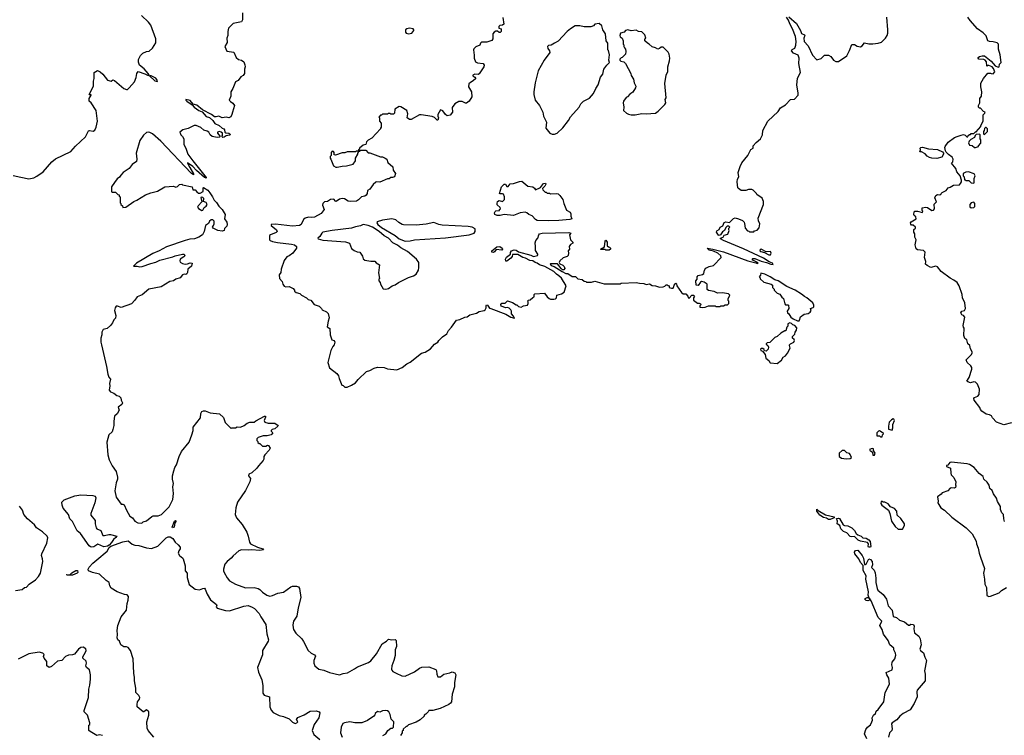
# Model space of a CAD drawing. Extents: x 2087054 to 2277909, y 548907 to 753496.
# Tile 376 of 444: x 2241645 to 2253369, y 622346 to 630865. Entities that reach past the tile are written whole.
import ezdxf

# ---------------------------------------------------------------- set-up
doc = ezdxf.new("R2010")
doc.units = 0

msp = doc.modelspace()

# ---------------------------------------------------------------- linework, layer by layer
at = {"layer": '0CON20XD'}
for points in [[(2241569, 629009), (2241659, 628991), (2241755, 628969), (2241815, 628983), (2241848, 629002), (2241926, 629054), (2242029, 629171), (2242072, 629208), (2242255, 629294), (2242311, 629359), (2242429, 629471), (2242465, 629542), (2242475, 629547), (2242521, 629539), (2242541, 629549), (2242556, 629584), (2242571, 629655), (2242554, 629785), (2242497, 629875), (2242472, 629895), (2242473, 629925), (2242496, 629965), (2242495, 629970), (2242475, 629970), (2242472, 629975), (2242522, 630075), (2242522, 630135), (2242532, 630165), (2242530, 630235), (2242571, 630259), (2242603, 630243), (2242636, 630216), (2242690, 630145), (2242735, 630132), (2242755, 630148), (2242775, 630140), (2242885, 630047), (2242915, 630034), (2242927, 630035), (2242948, 630052), (2243014, 630125), (2243032, 630175), (2243039, 630225), (2243055, 630249), (2243135, 630222), (2243175, 630200), (2243187, 630203), (2243175, 630226), (2243128, 630278), (2243073, 630325), (2243058, 630358), (2243058, 630392), (2243085, 630440), (2243110, 630465), (2243155, 630488), (2243185, 630492), (2243226, 630524), (2243265, 630590), (2243267, 630635), (2243205, 630800), (2243178, 630835), (2243094, 630914)], [(2244300, 630945), (2244298, 630862), (2244285, 630838), (2244185, 630820), (2244133, 630765), (2244123, 630725), (2244123, 630675), (2244111, 630645), (2244114, 630595), (2244087, 630545), (2244111, 630491), (2244195, 630477), (2244223, 630415), (2244252, 630392), (2244285, 630383), (2244312, 630365), (2244326, 630326), (2244329, 630305), (2244320, 630275), (2244323, 630225), (2244305, 630200), (2244277, 630183), (2244245, 630142), (2244214, 630126), (2244184, 630045), (2244160, 630005), (2244161, 629955), (2244138, 629908), (2244155, 629890), (2244183, 629873), (2244202, 629845), (2244177, 629765), (2244173, 629735), (2244161, 629709), (2244135, 629698), (2244105, 629704), (2244055, 629696), (2244015, 629715), (2243985, 629708), (2243965, 629710), (2243928, 629738), (2243822, 629792), (2243755, 629846), (2243711, 629861), (2243675, 629903), (2243624, 629915), (2243624, 629905), (2243634, 629895), (2243700, 629850), (2243722, 629825), (2243778, 629785), (2243817, 629767), (2243864, 629714), (2243905, 629699), (2243946, 629666), (2243969, 629629), (2244022, 629605), (2244055, 629574), (2244076, 629565), (2244084, 629555), (2244088, 629525), (2244098, 629518), (2244135, 629515), (2244147, 629505), (2244150, 629495), (2244145, 629489), (2244105, 629483), (2244080, 629465), (2244065, 629463), (2244050, 629475), (2244058, 629485), (2244058, 629515), (2244046, 629526), (2244025, 629533), (2244002, 629525), (2244002, 629515), (2244032, 629475), (2244025, 629468), (2243996, 629464), (2243935, 629476), (2243914, 629494), (2243897, 629525), (2243878, 629538), (2243839, 629549), (2243803, 629583), (2243745, 629606), (2243724, 629606), (2243652, 629568), (2243588, 629552), (2243552, 629525), (2243562, 629495), (2243582, 629475), (2243598, 629445), (2243598, 629378), (2243622, 629335), (2243648, 629265), (2243705, 629184), (2243866, 628985), (2243865, 628980), (2243845, 628987), (2243751, 629071), (2243706, 629116), (2243645, 629160), (2243642, 629155), (2243669, 629105), (2243715, 629030), (2243715, 629020), (2243685, 629037), (2243325, 629420), (2243225, 629506), (2243195, 629522), (2243174, 629526), (2243155, 629520), (2243118, 629492), (2243076, 629425), (2243030, 629275), (2243039, 629205), (2243034, 629176), (2242985, 629143), (2242948, 629092), (2242878, 629045), (2242848, 629015), (2242835, 628990), (2242805, 628970), (2242772, 628925), (2242738, 628875), (2242740, 628815), (2242745, 628810), (2242785, 628810), (2242812, 628782), (2242828, 628778), (2242830, 628765), (2242840, 628755), (2242840, 628685), (2242850, 628675), (2242850, 628665), (2242868, 628648), (2242875, 628630), (2242907, 628633), (2243005, 628702), (2243040, 628715), (2243145, 628778), (2243205, 628802), (2243285, 628822), (2243374, 628876), (2243475, 628882), (2243505, 628873), (2243525, 628880), (2243548, 628902), (2243575, 628908), (2243585, 628900), (2243697, 628877), (2243705, 628840), (2243735, 628840), (2243754, 628814), (2243775, 628800), (2243795, 628800), (2243829, 628821), (2243830, 628865), (2243835, 628868), (2243885, 628834), (2243909, 628805), (2243942, 628755), (2243960, 628715), (2243989, 628689), (2244015, 628644), (2244055, 628607), (2244090, 628545), (2244084, 628494), (2244110, 628455), (2244117, 628425), (2244110, 628405), (2244082, 628378), (2244080, 628355), (2244055, 628348), (2244005, 628354), (2243948, 628385), (2243942, 628395), (2243954, 628416), (2243961, 628435), (2243961, 628465), (2243945, 628482), (2243925, 628482), (2243904, 628466), (2243893, 628437), (2243858, 628415), (2243842, 628345), (2243822, 628305), (2243778, 628275), (2243727, 628257), (2243669, 628251), (2243615, 628236), (2243395, 628161), (2243305, 628113), (2243229, 628081), (2243036, 627965), (2243002, 627932), (2243045, 627932), (2243074, 627924), (2243105, 627926), (2243205, 627964), (2243265, 627978), (2243315, 628001), (2243468, 628042), (2243495, 628054)], [(2247399, 630889), (2247408, 630812), (2247392, 630798), (2247363, 630797), (2247350, 630785), (2247352, 630762), (2247380, 630755), (2247380, 630725), (2247367, 630713), (2247355, 630712), (2247335, 630730), (2247315, 630730), (2247294, 630716), (2247278, 630695), (2247278, 630635), (2247265, 630618), (2247207, 630597), (2247144, 630596), (2247133, 630587), (2247125, 630562), (2247075, 630542), (2247052, 630518), (2247047, 630505), (2247056, 630444), (2247057, 630405), (2247072, 630362), (2247095, 630350), (2247165, 630342), (2247176, 630325), (2247171, 630305), (2247115, 630221), (2247105, 630214), (2247065, 630218), (2247040, 630205), (2247042, 630195), (2247065, 630182), (2247078, 630165), (2247045, 630136), (2247012, 630118), (2246995, 630100), (2246990, 630065), (2247026, 630006), (2247028, 629945), (2246996, 629894), (2246967, 629873), (2246955, 629872), (2246915, 629890), (2246875, 629890), (2246827, 629863), (2246795, 629820), (2246799, 629765), (2246770, 629730), (2246735, 629720), (2246715, 629737), (2246685, 629778), (2246655, 629790), (2246623, 629737), (2246622, 629715), (2246630, 629695), (2246625, 629670), (2246615, 629670), (2246585, 629700), (2246555, 629712), (2246425, 629732), (2246405, 629732), (2246305, 629678), (2246285, 629677), (2246258, 629695), (2246268, 629745), (2246253, 629783), (2246185, 629827), (2246165, 629832), (2246112, 629798), (2246107, 629753), (2246095, 629742), (2246065, 629740), (2246055, 629748), (2246035, 629748), (2246025, 629740), (2245965, 629740), (2245955, 629730), (2245942, 629728), (2245920, 629705), (2245930, 629695), (2245930, 629655), (2245950, 629635), (2245950, 629585), (2245940, 629575), (2245940, 629565), (2245840, 629455), (2245795, 629430), (2245775, 629410), (2245765, 629380), (2245735, 629370), (2245690, 629335), (2245690, 629325), (2245680, 629315), (2245680, 629300), (2245655, 629300), (2245645, 629290), (2245545, 629290), (2245515, 629280), (2245485, 629280), (2245405, 629252), (2245390, 629255), (2245390, 629285), (2245380, 629295), (2245365, 629298), (2245353, 629285), (2245352, 629248), (2245342, 629235), (2245340, 629215), (2245350, 629205), (2245382, 629125), (2245411, 629111), (2245425, 629108), (2245485, 629122), (2245536, 629124), (2245614, 629146), (2245642, 629185), (2245643, 629217), (2245670, 629265), (2245672, 629278), (2245680, 629285), (2245680, 629300), (2245695, 629300), (2245705, 629310), (2245765, 629310), (2245795, 629280), (2245815, 629280), (2245943, 629233), (2245965, 629232), (2245997, 629217), (2246016, 629206), (2246030, 629165), (2246090, 629115), (2246092, 629075), (2246120, 629035), (2246108, 628995), (2246085, 628986), (2246064, 628986), (2246045, 628972), (2246025, 628972), (2245935, 628930), (2245895, 628934), (2245885, 628929), (2245855, 628904), (2245815, 628848), (2245785, 628830), (2245783, 628795), (2245772, 628775), (2245756, 628764), (2245715, 628758), (2245679, 628721), (2245655, 628704), (2245585, 628700), (2245555, 628706), (2245512, 628732), (2245483, 628737), (2245453, 628727), (2245415, 628700), (2245404, 628704), (2245385, 628728), (2245345, 628726), (2245309, 628701), (2245275, 628695), (2245254, 628676), (2245249, 628655), (2245271, 628605), (2245235, 628556), (2245155, 628514), (2245125, 628510), (2245085, 628516), (2245045, 628504), (2245024, 628485), (2244998, 628425), (2244975, 628414), (2244895, 628408), (2244691, 628429), (2244640, 628425), (2244639, 628415), (2244701, 628365), (2244710, 628345), (2244698, 628332), (2244631, 628305), (2244620, 628295), (2244619, 628245), (2244627, 628235), (2244654, 628224), (2244715, 628213), (2244882, 628192), (2244919, 628185), (2244940, 628165), (2244941, 628145), (2244898, 628085), (2244855, 628053), (2244825, 628042), (2244793, 627997), (2244758, 627895), (2244754, 627856), (2244734, 627826), (2244737, 627785), (2244770, 627750), (2244779, 627715), (2244795, 627694), (2244815, 627686), (2244855, 627688), (2244902, 627665), (2244917, 627647), (2244918, 627635), (2244936, 627616), (2244980, 627605), (2245000, 627585), (2245060, 627555), (2245080, 627535), (2245110, 627525), (2245150, 627475), (2245210, 627455), (2245240, 627425), (2245245, 627410), (2245298, 627388), (2245317, 627367), (2245330, 627315), (2245317, 627275), (2245308, 627208), (2245337, 627187), (2245342, 627112), (2245363, 627055), (2245390, 627045), (2245397, 627025), (2245390, 626995), (2245374, 626976), (2245350, 626925), (2245313, 626785), (2245335, 626722), (2245423, 626653), (2245442, 626625), (2245448, 626595), (2245480, 626515), (2245495, 626510), (2245515, 626490), (2245545, 626492)], [(2245545, 626492), (2245597, 626513), (2245645, 626542), (2245675, 626582), (2245774, 626676), (2245815, 626688), (2245865, 626718), (2245905, 626727), (2245983, 626723), (2246025, 626708), (2246135, 626698), (2246200, 626725), (2246255, 626768), (2246295, 626788), (2246430, 626895), (2246472, 626908), (2246535, 626948), (2246585, 627003), (2246622, 627025), (2246634, 627046), (2246680, 627090), (2246732, 627125), (2246749, 627165), (2246786, 627204), (2246845, 627287), (2246885, 627297), (2246945, 627323), (2246975, 627327), (2247005, 627350), (2247085, 627372), (2247115, 627392), (2247177, 627403), (2247188, 627412), (2247200, 627435), (2247198, 627462), (2247205, 627470), (2247217, 627465), (2247240, 627430), (2247255, 627426), (2247435, 627358), (2247495, 627323), (2247535, 627312), (2247526, 627336), (2247502, 627365), (2247502, 627395), (2247495, 627412), (2247475, 627432), (2247455, 627438), (2247435, 627433), (2247378, 627455), (2247374, 627476), (2247385, 627490), (2247425, 627490), (2247455, 627520), (2247515, 627498), (2247555, 627470), (2247565, 627470), (2247585, 627450), (2247616, 627444), (2247645, 627460), (2247690, 627465), (2247700, 627485), (2247700, 627505), (2247690, 627515), (2247702, 627528), (2247725, 627530), (2247755, 627558), (2247765, 627560), (2247770, 627565), (2247770, 627595), (2247778, 627602), (2247895, 627610), (2247924, 627564), (2247950, 627545), (2247965, 627538), (2248005, 627538), (2248025, 627540), (2248038, 627552), (2248040, 627585), (2248095, 627602), (2248128, 627622), (2248153, 627695), (2248096, 627786), (2248066, 627816), (2248035, 627835), (2248005, 627866), (2247897, 627927), (2247835, 627948), (2247806, 627966), (2247784, 627974), (2247755, 627996), (2247720, 628000), (2247666, 628026), (2247635, 628033), (2247575, 628070), (2247512, 628068), (2247508, 628045), (2247492, 628025), (2247445, 627992), (2247435, 627990), (2247430, 628015), (2247441, 628039), (2247490, 628075), (2247490, 628095), (2247500, 628115), (2247533, 628127), (2247555, 628122), (2247585, 628100), (2247731, 628061), (2247765, 628047), (2247811, 628059), (2247816, 628064), (2247814, 628075), (2247786, 628116), (2247788, 628165), (2247782, 628208), (2247790, 628235), (2247814, 628266), (2247826, 628305), (2247836, 628315), (2247865, 628324), (2248185, 628331), (2248208, 628325), (2248193, 628305), (2248202, 628245), (2248230, 628215), (2248230, 628205), (2248205, 628188), (2248188, 628165), (2248190, 628135), (2248177, 628113), (2248181, 628085), (2248175, 628056), (2248165, 628044), (2248139, 628039), (2248115, 628032), (2248078, 627995), (2248070, 627975), (2248077, 627957), (2248111, 627941), (2248130, 627925), (2248136, 627904), (2248125, 627887), (2248109, 627889), (2248092, 627902), (2248047, 627957), (2247965, 627960), (2247960, 627955), (2247975, 627940), (2248008, 627928), (2248105, 627868), (2248150, 627845), (2248172, 627842), (2248225, 627808), (2248265, 627806), (2248290, 627780), (2248342, 627772), (2248365, 627752), (2248385, 627750), (2248395, 627740), (2248455, 627742), (2248495, 627752), (2248605, 627722), (2248795, 627722), (2248805, 627728), (2248985, 627737), (2249025, 627727), (2249076, 627726), (2249105, 627713), (2249145, 627722), (2249175, 627701), (2249215, 627696), (2249265, 627680), (2249307, 627683), (2249328, 627692), (2249342, 627708), (2249355, 627710), (2249365, 627700), (2249378, 627698), (2249380, 627675), (2249405, 627667), (2249425, 627668), (2249432, 627675), (2249438, 627705), (2249458, 627728), (2249465, 627720), (2249469, 627695), (2249526, 627616), (2249545, 627602), (2249575, 627600), (2249600, 627575), (2249604, 627554), (2249615, 627550), (2249650, 627585), (2249667, 627587), (2249680, 627575), (2249668, 627552), (2249670, 627525), (2249715, 627490), (2249735, 627490), (2249752, 627482), (2249760, 627475), (2249742, 627458), (2249742, 627442), (2249775, 627440), (2249807, 627443), (2249845, 627460), (2249925, 627460), (2249935, 627450), (2249985, 627450), (2249993, 627457), (2250025, 627460), (2250045, 627470), (2250075, 627470), (2250090, 627485), (2250090, 627515), (2250083, 627523), (2250080, 627545), (2250098, 627572), (2250100, 627585), (2250085, 627600), (2250015, 627612), (2249955, 627610), (2249915, 627628), (2249845, 627640), (2249830, 627655), (2249830, 627715), (2249795, 627741), (2249763, 627747), (2249751, 627739), (2249725, 627700), (2249700, 627705), (2249698, 627755), (2249710, 627775), (2249710, 627805), (2249725, 627818), (2249775, 627830), (2249790, 627845), (2249800, 627885), (2249815, 627910), (2249825, 627910), (2249853, 627927), (2249905, 627938), (2249997, 628033), (2249992, 628055), (2249957, 628087), (2249905, 628111), (2249855, 628123), (2249830, 628145), (2249900, 628135), (2250025, 628100), (2250315, 627996), (2250412, 627972), (2250425, 627963), (2250440, 627965), (2250430, 627975), (2250373, 628003), (2250368, 628015), (2250375, 628022), (2250399, 628021), (2250475, 627990), (2250536, 627976), (2250590, 627955), (2250618, 627952), (2250610, 627965), (2250571, 627981), (2250501, 628025), (2250265, 628138), (2250027, 628235), (2249990, 628255), (2249990, 628265), (2250020, 628275), (2250035, 628298), (2250077, 628313), (2250092, 628355), (2250088, 628365), (2250090, 628385), (2250100, 628395), (2250088, 628408), (2250070, 628405), (2250055, 628390), (2250038, 628355), (2250012, 628338), (2249988, 628302), (2249975, 628297), (2249965, 628300), (2249942, 628335), (2249947, 628353), (2249972, 628368), (2249986, 628394), (2250018, 628412), (2250035, 628451), (2250055, 628460), (2250095, 628450), (2250145, 628500), (2250165, 628508), (2250206, 628496), (2250253, 628473), (2250270, 628455), (2250277, 628437), (2250282, 628382), (2250312, 628352), (2250328, 628348), (2250335, 628340), (2250385, 628340), (2250395, 628350), (2250425, 628360), (2250452, 628388), (2250458, 628435), (2250441, 628471), (2250437, 628503), (2250502, 628665), (2250502, 628702), (2250485, 628740), (2250423, 628783), (2250420, 628795), (2250380, 628835), (2250362, 628842), (2250325, 628842), (2250293, 628833), (2250235, 628832), (2250204, 628854), (2250198, 628865), (2250190, 628935), (2250193, 628967), (2250208, 628995), (2250200, 629045), (2250224, 629116), (2250245, 629160), (2250315, 629250), (2250351, 629319), (2250378, 629335), (2250380, 629365), (2250415, 629402), (2250468, 629445), (2250488, 629495), (2250492, 629545), (2250552, 629655), (2250675, 629770), (2250704, 629816), (2250765, 629853), (2250822, 629915), (2250871, 629919), (2250913, 629965), (2250916, 629995), (2250900, 630085), (2250908, 630168), (2250941, 630235), (2250922, 630342), (2250928, 630405), (2250913, 630443), (2250858, 630468), (2250836, 630495), (2250845, 630510), (2250874, 630526), (2250888, 630562), (2250892, 630605), (2250883, 630665), (2250848, 630758), (2250815, 630817), (2250800, 630860), (2250774, 630895)], [(2250805, 630900), (2250895, 630818), (2250944, 630735), (2250955, 630702), (2250990, 630685), (2250992, 630675), (2250981, 630645), (2250986, 630605), (2251034, 630554), (2251085, 630443), (2251135, 630388), (2251187, 630403), (2251228, 630442), (2251275, 630443), (2251305, 630428), (2251335, 630382), (2251365, 630368), (2251395, 630368), (2251496, 630434), (2251525, 630500), (2251555, 630570), (2251585, 630570), (2251618, 630548), (2251655, 630540), (2251676, 630554), (2251705, 630590), (2251755, 630578), (2251805, 630578), (2251866, 630584), (2251905, 630597), (2251953, 630645), (2251974, 630676), (2251981, 630705), (2251984, 630745), (2251969, 630895)], [(2253454, 626064), (2253365, 626043), (2253278, 626075), (2253227, 626127), (2253215, 626148), (2253192, 626162), (2253155, 626170), (2253102, 626205), (2253084, 626224), (2253078, 626248), (2253010, 626335), (2253008, 626355), (2253014, 626366), (2253055, 626384), (2253070, 626405), (2253072, 626465), (2253048, 626525), (2253025, 626548), (2253005, 626553), (2252965, 626543), (2252935, 626552), (2252923, 626563), (2252950, 626605), (2252983, 626705), (2252982, 626725), (2252972, 626745), (2252925, 626783), (2252914, 626816), (2252973, 626875), (2252990, 626905), (2252966, 626946), (2252958, 626985), (2252936, 627006), (2252922, 627055), (2252898, 627068), (2252888, 627105), (2252893, 627193), (2252883, 627205), (2252880, 627225), (2252900, 627325), (2252885, 627342), (2252862, 627352), (2252852, 627375), (2252863, 627397), (2252896, 627404), (2252906, 627425), (2252900, 627495), (2252872, 627555), (2252868, 627595), (2252832, 627695), (2252808, 627735), (2252768, 627765), (2252726, 627786), (2252616, 627866), (2252575, 627922), (2252555, 627930), (2252494, 627914), (2252449, 627939), (2252430, 627955), (2252436, 627986), (2252417, 628035), (2252426, 628096), (2252405, 628117), (2252337, 628127), (2252318, 628138), (2252308, 628185), (2252318, 628245), (2252302, 628275), (2252302, 628315), (2252292, 628335), (2252293, 628367), (2252310, 628385), (2252310, 628395), (2252285, 628420), (2252265, 628420), (2252255, 628430), (2252254, 628446), (2252261, 628459), (2252318, 628495), (2252315, 628520), (2252295, 628532), (2252290, 628545), (2252294, 628576), (2252304, 628586), (2252335, 628587), (2252395, 628570), (2252400, 628585), (2252392, 628595), (2252390, 628625), (2252435, 628632), (2252455, 628628), (2252505, 628592), (2252525, 628598), (2252538, 628615), (2252533, 628667), (2252560, 628695), (2252543, 628745), (2252555, 628772), (2252575, 628782), (2252595, 628778), (2252615, 628782), (2252618, 628795), (2252631, 628809), (2252675, 628832), (2252700, 628865), (2252725, 628870), (2252763, 628897), (2252835, 628900), (2252847, 628913), (2252858, 628935), (2252858, 628955), (2252842, 629005), (2252805, 629052), (2252793, 629093), (2252740, 629155), (2252757, 629173), (2252762, 629205), (2252749, 629229), (2252705, 629260), (2252678, 629288), (2252669, 629305), (2252662, 629345), (2252663, 629357), (2252699, 629405), (2252776, 629464), (2252807, 629473), (2252855, 629492), (2252885, 629498), (2252905, 629490), (2252922, 629472), (2252935, 629470), (2252940, 629485), (2252955, 629500), (2252965, 629500), (2252975, 629510), (2253008, 629512), (2253025, 629530), (2253035, 629530), (2253088, 629592), (2253090, 629605), (2253118, 629655), (2253118, 629732), (2253138, 629752), (2253140, 629765), (2253122, 629772), (2253085, 629810), (2253075, 629810), (2253060, 629825), (2253062, 629845), (2253078, 629875), (2253078, 629925), (2253098, 629955), (2253100, 630005), (2253090, 630065), (2253091, 630109), (2253122, 630165), (2253172, 630228), (2253205, 630230), (2253213, 630223), (2253235, 630220), (2253258, 630245), (2253242, 630285), (2253225, 630302), (2253185, 630320), (2253175, 630320), (2253165, 630310), (2253160, 630315), (2253158, 630365), (2253143, 630383), (2253125, 630392), (2253066, 630396), (2253057, 630405), (2253057, 630415), (2253072, 630428), (2253104, 630436), (2253135, 630434), (2253211, 630371), (2253262, 630315), (2253295, 630300), (2253308, 630302), (2253310, 630335), (2253330, 630355), (2253318, 630445), (2253300, 630515), (2253300, 630575), (2253285, 630590), (2253235, 630602), (2253194, 630604), (2253174, 630614), (2253155, 630672), (2253117, 630707), (2253048, 630755), (2252961, 630855), (2252935, 630894)], [(2246275, 630697), (2246315, 630703), (2246338, 630735), (2246340, 630745), (2246330, 630755), (2246285, 630762), (2246254, 630756), (2246240, 630745), (2246237, 630717), (2246246, 630706), (2246275, 630697)], [(2247985, 629501), (2248015, 629504), (2248045, 629516), (2248113, 629577), (2248179, 629665), (2248202, 629708), (2248306, 629824), (2248325, 629864), (2248360, 629895), (2248429, 629931), (2248476, 629985), (2248504, 630045), (2248535, 630088), (2248561, 630179), (2248587, 630215), (2248600, 630275), (2248635, 630322), (2248670, 630355), (2248662, 630385), (2248670, 630445), (2248657, 630497), (2248650, 630505), (2248648, 630585), (2248630, 630615), (2248622, 630695), (2248590, 630745), (2248575, 630790), (2248545, 630820), (2248495, 630810), (2248477, 630793), (2248445, 630780), (2248365, 630780), (2248315, 630792), (2248258, 630792), (2248202, 630758), (2248164, 630726), (2248055, 630609), (2248014, 630586), (2247975, 630562), (2247942, 630558), (2247931, 630545), (2247935, 630520), (2247954, 630494), (2247956, 630475), (2247890, 630385), (2247818, 630255), (2247782, 630115), (2247766, 630005), (2247766, 629976), (2247782, 629905), (2247835, 629842), (2247876, 629765), (2247883, 629715), (2247916, 629645), (2247911, 629575), (2247956, 629516), (2247985, 629501)], [(2248925, 629733), (2248975, 629734), (2249055, 629750), (2249105, 629743), (2249215, 629752), (2249246, 629774), (2249328, 629855), (2249337, 629875), (2249332, 629915), (2249342, 629935), (2249328, 630105), (2249342, 630205), (2249362, 630248), (2249363, 630303), (2249382, 630375), (2249387, 630405), (2249378, 630455), (2249365, 630480), (2249306, 630536), (2249283, 630537), (2249265, 630520), (2249243, 630513), (2249215, 630530), (2249175, 630540), (2249140, 630575), (2249120, 630585), (2249090, 630615), (2249090, 630635), (2249100, 630645), (2249090, 630685), (2249055, 630720), (2249013, 630723), (2248985, 630740), (2248925, 630732), (2248885, 630746), (2248860, 630735), (2248842, 630718), (2248798, 630705), (2248790, 630675), (2248795, 630662), (2248818, 630645), (2248830, 630615), (2248830, 630575), (2248840, 630565), (2248840, 630545), (2248848, 630528), (2248860, 630515), (2248862, 630485), (2248860, 630455), (2248820, 630415), (2248805, 630410), (2248790, 630395), (2248790, 630385), (2248803, 630373), (2248840, 630365), (2248860, 630345), (2248922, 630225), (2248925, 630200), (2248952, 630155), (2248963, 630113), (2248982, 630075), (2248977, 630053), (2248946, 630004), (2248911, 629979), (2248882, 629948), (2248865, 629940), (2248834, 629895), (2248830, 629875), (2248840, 629825), (2248834, 629784), (2248871, 629751), (2248895, 629742), (2248925, 629733)], [(2243285, 630131), (2243283, 630145), (2243267, 630167), (2243212, 630195), (2243190, 630195), (2243255, 630139), (2243285, 630131)], [(2253013, 629343), (2253025, 629343), (2253060, 629355), (2253060, 629365), (2253090, 629395), (2253090, 629435), (2253080, 629445), (2253080, 629495), (2253072, 629502), (2253035, 629500), (2253023, 629487), (2253016, 629464), (2252972, 629438), (2252952, 629418), (2252943, 629397), (2252955, 629370), (2252985, 629368), (2253013, 629343)], [(2253135, 629500), (2253170, 629535), (2253170, 629565), (2253155, 629580), (2253145, 629580), (2253132, 629568), (2253130, 629545), (2253122, 629532), (2253120, 629505), (2253135, 629500)], [(2252565, 629213), (2252507, 629217), (2252480, 629225), (2252451, 629241), (2252428, 629268), (2252385, 629290), (2252365, 629290), (2252372, 629315), (2252368, 629335), (2252376, 629344), (2252395, 629347), (2252465, 629329), (2252575, 629320), (2252632, 629292), (2252646, 629276), (2252646, 629265), (2252625, 629228), (2252565, 629213)], [(2253005, 628920), (2253010, 628925), (2253010, 628975), (2253022, 629005), (2253009, 629029), (2252943, 629053), (2252911, 629049), (2252880, 629035), (2252880, 629005), (2252890, 628995), (2252895, 628960), (2252905, 628960), (2252915, 628950), (2252945, 628950), (2252973, 628923), (2253005, 628920)], [(2247945, 628470), (2247805, 628475), (2247785, 628486), (2247749, 628529), (2247707, 628545), (2247685, 628564), (2247662, 628572), (2247606, 628564), (2247525, 628535), (2247415, 628544), (2247365, 628534), (2247330, 628535), (2247303, 628545), (2247300, 628565), (2247305, 628580), (2247315, 628588), (2247358, 628592), (2247360, 628605), (2247370, 628615), (2247365, 628630), (2247332, 628662), (2247329, 628675), (2247335, 628700), (2247355, 628713), (2247395, 628702), (2247418, 628725), (2247418, 628755), (2247406, 628786), (2247395, 628792), (2247365, 628790), (2247360, 628795), (2247384, 628876), (2247414, 628906), (2247428, 628905), (2247445, 628880), (2247462, 628878), (2247485, 628912), (2247525, 628916), (2247595, 628940), (2247625, 628942), (2247695, 628882), (2247757, 628877), (2247775, 628860), (2247785, 628840), (2247845, 628868), (2247882, 628915), (2247905, 628920), (2247908, 628905), (2247897, 628883), (2247872, 628855), (2247875, 628840), (2247902, 628812), (2247915, 628810), (2247925, 628800), (2247955, 628800), (2247965, 628790), (2248035, 628797), (2248055, 628791), (2248075, 628773), (2248112, 628725), (2248124, 628675), (2248157, 628597), (2248198, 628575), (2248206, 628555), (2248206, 628526), (2248220, 628495), (2248195, 628486), (2248065, 628475), (2247945, 628470)], [(2243815, 628593), (2243825, 628598), (2243842, 628628), (2243866, 628645), (2243876, 628665), (2243865, 628688), (2243832, 628702), (2243837, 628735), (2243825, 628750), (2243815, 628752), (2243802, 628748), (2243812, 628695), (2243770, 628650), (2243764, 628635), (2243775, 628617), (2243815, 628593)], [(2252975, 628624), (2253005, 628629), (2253018, 628642), (2253017, 628675), (2253005, 628694), (2252975, 628686), (2252958, 628665), (2252958, 628638), (2252975, 628624)], [(2246005, 627658), (2246035, 627663), (2246082, 627698), (2246115, 627710), (2246154, 627736), (2246275, 627794), (2246336, 627814), (2246366, 627835), (2246394, 627885), (2246398, 627915), (2246398, 627975), (2246370, 628015), (2246261, 628105), (2246185, 628149), (2246145, 628180), (2246088, 628208), (2246035, 628266), (2245983, 628293), (2245927, 628345), (2245845, 628395), (2245795, 628415), (2245735, 628425), (2245705, 628409), (2245645, 628399), (2245595, 628384), (2245365, 628355), (2245254, 628335), (2245241, 628325), (2245219, 628285), (2245197, 628265), (2245200, 628255), (2245255, 628241), (2245525, 628220), (2245573, 628205), (2245595, 628140), (2245626, 628116), (2245665, 628100), (2245696, 628096), (2245728, 628048), (2245735, 628020), (2245754, 628004), (2245825, 627990), (2245875, 627990), (2245890, 627970), (2245930, 627945), (2245917, 627853), (2245928, 627785), (2245920, 627775), (2245920, 627755), (2245937, 627737), (2245943, 627715), (2245975, 627660), (2246005, 627658)], [(2246235, 628227), (2246295, 628232), (2246345, 628245), (2246715, 628268), (2246998, 628305), (2247057, 628325), (2247067, 628345), (2247067, 628375), (2247033, 628395), (2246985, 628404), (2246675, 628418), (2246634, 628425), (2246575, 628449), (2246485, 628430), (2246365, 628417), (2246215, 628421), (2246199, 628425), (2246159, 628449), (2246125, 628484), (2246075, 628494), (2245965, 628478), (2245903, 628457), (2245898, 628445), (2245911, 628425), (2245952, 628392), (2246116, 628296), (2246165, 628258), (2246235, 628227)], [(2248665, 628120), (2248625, 628120), (2248615, 628130), (2248565, 628130), (2248560, 628135), (2248608, 628162), (2248615, 628230), (2248625, 628240), (2248640, 628215), (2248642, 628172), (2248655, 628160), (2248668, 628158), (2248680, 628145), (2248678, 628132), (2248665, 628120)], [(2243495, 628054), (2243585, 628074), (2243602, 628072), (2243611, 628055), (2243599, 628041), (2243557, 628013), (2243550, 627995), (2243555, 627980), (2243584, 627964), (2243616, 627956), (2243645, 627958), (2243675, 627972), (2243700, 627965), (2243689, 627931), (2243648, 627895), (2243643, 627857), (2243635, 627840), (2243625, 627833), (2243604, 627836), (2243583, 627827), (2243555, 627793), (2243504, 627776), (2243475, 627757), (2243432, 627748), (2243328, 627685), (2243182, 627658), (2243105, 627591), (2243043, 627565), (2243018, 627525), (2242975, 627483), (2242855, 627437), (2242810, 627455), (2242795, 627453), (2242780, 627435), (2242772, 627405), (2242788, 627345), (2242787, 627313), (2242765, 627290), (2242750, 627255), (2242726, 627224), (2242685, 627190), (2242640, 627175), (2242623, 627147), (2242622, 627115), (2242612, 627075), (2242612, 627025), (2242619, 626995), (2242680, 626735), (2242694, 626645), (2242705, 626610), (2242727, 626585), (2242713, 626535), (2242718, 626505), (2242712, 626455), (2242725, 626433), (2242765, 626418), (2242803, 626393), (2242830, 626385), (2242848, 626365), (2242852, 626335), (2242868, 626305), (2242860, 626285), (2242818, 626252), (2242828, 626215), (2242807, 626173), (2242772, 626145), (2242764, 626085), (2242766, 626035), (2242754, 625985), (2242745, 625960), (2242708, 625925), (2242681, 625835), (2242696, 625684), (2242709, 625625), (2242745, 625553), (2242792, 625485), (2242809, 625419), (2242809, 625395), (2242793, 625353), (2242777, 625255), (2242795, 625180), (2242855, 625098), (2242875, 625097), (2242889, 625089), (2242917, 625025), (2242956, 624956), (2242987, 624935), (2243015, 624896), (2243052, 624875), (2243098, 624872), (2243115, 624887), (2243155, 624899), (2243218, 624952), (2243235, 624958), (2243295, 624958), (2243335, 624976), (2243424, 625065), (2243467, 625153), (2243476, 625225), (2243470, 625305), (2243476, 625345), (2243466, 625395), (2243466, 625434), (2243480, 625495), (2243494, 625536), (2243513, 625565), (2243544, 625666), (2243572, 625725), (2243664, 625835), (2243696, 625924), (2243709, 625975), (2243711, 626015), (2243798, 626125), (2243802, 626175), (2243815, 626200), (2243835, 626210), (2243855, 626210), (2243915, 626184), (2244025, 626172), (2244071, 626131), (2244091, 626071), (2244165, 626000), (2244172, 626008), (2244215, 626008), (2244235, 626018), (2244276, 626014), (2244316, 626034), (2244355, 626063), (2244386, 626074), (2244436, 626074), (2244455, 626090), (2244560, 626145), (2244570, 626145), (2244572, 626135), (2244558, 626095), (2244564, 626074), (2244605, 626061), (2244685, 626060), (2244721, 626035), (2244719, 626025), (2244685, 625996), (2244650, 625985), (2244640, 625975), (2244640, 625965), (2244658, 625945), (2244640, 625925), (2244593, 625913), (2244545, 625910), (2244485, 625892), (2244470, 625875), (2244470, 625855), (2244480, 625845), (2244482, 625832), (2244495, 625820), (2244505, 625820), (2244535, 625790), (2244575, 625790), (2244595, 625800), (2244607, 625797), (2244628, 625765), (2244615, 625742), (2244563, 625685), (2244553, 625665), (2244552, 625635), (2244544, 625616), (2244488, 625555), (2244468, 625525), (2244409, 625471), (2244373, 625455), (2244370, 625435), (2244392, 625405), (2244387, 625365), (2244335, 625262), (2244238, 625122), (2244219, 625055), (2244212, 624975), (2244226, 624936), (2244293, 624855), (2244350, 624765), (2244366, 624716), (2244380, 624645), (2244393, 624625), (2244475, 624584), (2244540, 624565), (2244547, 624555), (2244505, 624547), (2244405, 624555), (2244365, 624550), (2244286, 624554), (2244256, 624544), (2244185, 624483), (2244163, 624455), (2244115, 624416), (2244086, 624384), (2244071, 624325), (2244071, 624305), (2244081, 624285), (2244115, 624220), (2244145, 624187), (2244215, 624147), (2244332, 624102), (2244435, 624104), (2244485, 624092), (2244505, 624082), (2244535, 624049), (2244587, 624015), (2244624, 624004), (2244655, 624009), (2244720, 624040), (2244785, 624052), (2244875, 624113), (2244895, 624120), (2244943, 624123), (2244963, 624113), (2244977, 624095), (2244994, 623985), (2244960, 623865), (2244947, 623765), (2244906, 623705), (2244898, 623662), (2244900, 623625), (2244906, 623605), (2244935, 623562), (2245004, 623494), (2245024, 623464), (2245080, 623355), (2245114, 623324), (2245155, 623303), (2245168, 623288), (2245149, 623235), (2245147, 623205), (2245160, 623175), (2245205, 623132), (2245265, 623120), (2245333, 623093), (2245455, 623067), (2245495, 623082), (2245549, 623091), (2245633, 623137), (2245667, 623163), (2245799, 623211), (2245825, 623232), (2245895, 623315), (2245962, 623435), (2246013, 623465), (2246035, 623491), (2246075, 623483), (2246116, 623486), (2246126, 623476), (2246130, 623405), (2246114, 623365), (2246114, 623295), (2246101, 623235), (2246078, 623175), (2246071, 623135), (2246075, 623120), (2246089, 623105), (2246126, 623084), (2246195, 623054), (2246235, 623052), (2246345, 623101), (2246405, 623146), (2246435, 623156), (2246515, 623162), (2246600, 623130), (2246610, 623115), (2246611, 623075), (2246625, 623042), (2246655, 623042), (2246696, 623074), (2246765, 623089), (2246795, 623102), (2246825, 623089), (2246840, 623065), (2246821, 622975), (2246821, 622925), (2246794, 622835), (2246785, 622745), (2246773, 622727), (2246755, 622713), (2246653, 622667), (2246565, 622640), (2246515, 622640), (2246510, 622625), (2246483, 622597), (2246460, 622585), (2246460, 622575), (2246415, 622532), (2246367, 622503), (2246275, 622470), (2246255, 622450), (2246245, 622450), (2246212, 622418), (2246210, 622405), (2246200, 622395), (2246200, 622375), (2246180, 622345)], [(2247285, 628092), (2247266, 628096), (2247268, 628115), (2247325, 628161), (2247363, 628163), (2247391, 628145), (2247393, 628135), (2247385, 628123), (2247319, 628131), (2247299, 628101), (2247285, 628092)], [(2250585, 628064), (2250593, 628085), (2250584, 628104), (2250533, 628103), (2250475, 628132), (2250462, 628125), (2250460, 628115), (2250472, 628105), (2250514, 628094), (2250565, 628064), (2250585, 628064)], [(2250905, 627280), (2250925, 627282), (2250932, 627288), (2250941, 627329), (2250985, 627360), (2251035, 627368), (2251058, 627385), (2251068, 627405), (2251060, 627425), (2251095, 627440), (2251102, 627448), (2251102, 627465), (2251088, 627495), (2251018, 627555), (2250989, 627569), (2250955, 627597), (2250877, 627645), (2250779, 627689), (2250677, 627755), (2250635, 627770), (2250583, 627805), (2250518, 627835), (2250472, 627848), (2250468, 627822), (2250450, 627805), (2250458, 627798), (2250462, 627782), (2250505, 627740), (2250595, 627718), (2250610, 627705), (2250610, 627675), (2250628, 627658), (2250630, 627645), (2250665, 627610), (2250698, 627598), (2250721, 627561), (2250740, 627545), (2250754, 627484), (2250765, 627472), (2250792, 627472), (2250800, 627465), (2250802, 627428), (2250784, 627396), (2250786, 627376), (2250803, 627363), (2250828, 627325), (2250855, 627302), (2250905, 627280)], [(2250665, 626773), (2250715, 626810), (2250734, 626846), (2250762, 626865), (2250786, 626895), (2250820, 626955), (2250810, 626985), (2250813, 626995), (2250822, 627008), (2250862, 627028), (2250870, 627045), (2250868, 627058), (2250848, 627075), (2250847, 627093), (2250875, 627120), (2250878, 627145), (2250895, 627170), (2250900, 627195), (2250876, 627226), (2250852, 627232), (2250835, 627250), (2250815, 627258), (2250790, 627245), (2250790, 627215), (2250780, 627205), (2250768, 627162), (2250755, 627160), (2250710, 627135), (2250665, 627092), (2250635, 627082), (2250577, 627023), (2250545, 627020), (2250532, 627008), (2250532, 627002), (2250552, 626985), (2250560, 626965), (2250557, 626943), (2250535, 626920), (2250512, 626922), (2250508, 626938), (2250495, 626950), (2250475, 626950), (2250468, 626942), (2250472, 626925), (2250488, 626918), (2250521, 626881), (2250528, 626835), (2250566, 626806), (2250582, 626782), (2250665, 626773)], [(2252035, 625980), (2252042, 626005), (2252040, 626045), (2252062, 626095), (2252055, 626110), (2252045, 626112), (2252025, 626102), (2252000, 626075), (2251990, 626025), (2251992, 625992), (2252035, 625980)], [(2251915, 625900), (2251920, 625925), (2251930, 625935), (2251928, 625948), (2251915, 625950), (2251885, 625970), (2251872, 625968), (2251850, 625945), (2251852, 625912), (2251885, 625910), (2251895, 625900), (2251915, 625900)], [(2251485, 625637), (2251535, 625643), (2251550, 625655), (2251535, 625690), (2251525, 625700), (2251495, 625710), (2251465, 625738), (2251440, 625735), (2251402, 625705), (2251404, 625664), (2251432, 625645), (2251485, 625637)], [(2251825, 625680), (2251830, 625705), (2251810, 625735), (2251810, 625755), (2251795, 625760), (2251762, 625748), (2251772, 625732), (2251785, 625730), (2251798, 625718), (2251805, 625680), (2251825, 625680)], [(2253373, 624893), (2253362, 624925), (2253358, 624975), (2253340, 624995), (2253323, 625033), (2253325, 625068), (2253289, 625129), (2253275, 625168), (2253239, 625219), (2253225, 625260), (2253198, 625285), (2253190, 625325), (2253165, 625360), (2253127, 625397), (2253116, 625426), (2253071, 625461), (2253010, 625535), (2252955, 625568), (2252925, 625577), (2252735, 625599), (2252722, 625595), (2252695, 625560), (2252682, 625558), (2252680, 625545), (2252730, 625525), (2252732, 625465), (2252738, 625448), (2252768, 625415), (2252790, 625365), (2252787, 625327), (2252792, 625315), (2252788, 625295), (2252775, 625288), (2252745, 625293), (2252725, 625290), (2252698, 625255), (2252629, 625231), (2252618, 625215), (2252573, 625185), (2252582, 625135), (2252578, 625115), (2252615, 625054), (2252657, 625027), (2252745, 624944), (2252914, 624814), (2252988, 624745), (2253035, 624658), (2253039, 624625), (2253059, 624575), (2253068, 624515), (2253086, 624466), (2253133, 624333), (2253122, 624275), (2253134, 624204), (2253136, 624145), (2253156, 624105), (2253162, 624012), (2253185, 623998)], [(2242505, 624585), (2242488, 624588), (2242472, 624602), (2242368, 624748), (2242331, 624781), (2242275, 624892), (2242243, 624925), (2242228, 624975), (2242162, 625052), (2242150, 625085), (2242148, 625122), (2242175, 625148), (2242303, 625197), (2242375, 625207), (2242515, 625200), (2242545, 625193), (2242551, 625175), (2242541, 625115), (2242493, 624985), (2242491, 624965), (2242545, 624905), (2242542, 624865), (2242557, 624815), (2242565, 624805), (2242613, 624783), (2242636, 624726), (2242655, 624723), (2242705, 624738), (2242726, 624736), (2242800, 624715), (2242788, 624702), (2242761, 624679), (2242740, 624640), (2242711, 624609), (2242692, 624598), (2242645, 624590), (2242575, 624620), (2242529, 624591), (2242505, 624585)], [(2241595, 624070), (2241675, 624080), (2241703, 624107), (2241725, 624110), (2241756, 624144), (2241835, 624197), (2241868, 624235), (2241891, 624275), (2241919, 624415), (2241918, 624448), (2241904, 624485), (2241908, 624505), (2241967, 624633), (2241980, 624695), (2241974, 624715), (2241915, 624770), (2241845, 624816), (2241821, 624851), (2241737, 624925), (2241696, 624976), (2241677, 625025), (2241642, 625075)], [(2251275, 624914), (2251250, 624930), (2251215, 624937), (2251171, 624965), (2251137, 625015), (2251135, 625040), (2251151, 625021), (2251239, 624969), (2251344, 624945), (2251343, 624935), (2251295, 624914), (2251275, 624914)], [(2252155, 624800), (2252182, 624845), (2252182, 624865), (2252137, 624927), (2252093, 624965), (2252090, 625015), (2252060, 625045), (2252014, 625064), (2251985, 625102), (2251945, 625120), (2251925, 625120), (2251915, 625130), (2251902, 625128), (2251900, 625105), (2251912, 625085), (2251990, 625025), (2252007, 624987), (2252027, 624895), (2252071, 624831), (2252105, 624802), (2252155, 624800)], [(2243466, 624816), (2243460, 624825), (2243488, 624895), (2243502, 624902), (2243508, 624895), (2243493, 624877), (2243485, 624823), (2243466, 624816)], [(2251775, 624585), (2251752, 624585), (2251748, 624595), (2251753, 624625), (2251741, 624641), (2251655, 624658), (2251631, 624671), (2251585, 624714), (2251555, 624708), (2251535, 624713), (2251495, 624758), (2251453, 624773), (2251424, 624804), (2251409, 624845), (2251378, 624865), (2251382, 624895), (2251371, 624929), (2251395, 624933), (2251408, 624928), (2251452, 624852), (2251465, 624844), (2251505, 624839), (2251555, 624814), (2251584, 624785), (2251607, 624747), (2251624, 624734), (2251664, 624715), (2251685, 624698), (2251725, 624692), (2251757, 624675), (2251771, 624655), (2251781, 624595), (2251775, 624585)], [(2243244, 622325), (2243173, 622403), (2243161, 622431), (2243160, 622505), (2243183, 622587), (2243182, 622625), (2243155, 622650), (2243125, 622626), (2243115, 622626), (2243043, 622685), (2243042, 622712), (2243049, 622745), (2243070, 622775), (2243074, 622795), (2243065, 622822), (2243027, 622857), (2243029, 622909), (2243014, 622994), (2243014, 623034), (2243004, 623085), (2242997, 623255), (2242963, 623355), (2242935, 623392), (2242915, 623400), (2242885, 623400), (2242848, 623425), (2242832, 623465), (2242814, 623484), (2242807, 623505), (2242811, 623545), (2242804, 623595), (2242813, 623655), (2242852, 623755), (2242916, 623834), (2242926, 623915), (2242938, 623955), (2242939, 623999), (2242925, 624018), (2242891, 624021), (2242805, 624053), (2242736, 624096), (2242720, 624125), (2242710, 624165), (2242675, 624190), (2242595, 624266), (2242513, 624283), (2242464, 624304), (2242462, 624325), (2242474, 624346), (2242514, 624396), (2242564, 624436), (2242685, 624540), (2242710, 624580), (2242731, 624599), (2242875, 624651), (2242935, 624661), (2242985, 624622), (2243015, 624610), (2243065, 624604), (2243155, 624579), (2243215, 624571), (2243291, 624599), (2243390, 624695), (2243413, 624707), (2243435, 624710), (2243468, 624688), (2243495, 624646), (2243532, 624615), (2243554, 624585), (2243557, 624565), (2243539, 624541), (2243533, 624515), (2243548, 624485), (2243586, 624456), (2243593, 624445), (2243616, 624365), (2243614, 624305), (2243641, 624275), (2243641, 624225), (2243663, 624143), (2243736, 624086), (2243785, 624076), (2243825, 624095), (2243845, 624096), (2243853, 624085), (2243878, 624025), (2243919, 623959), (2243990, 623905), (2243994, 623895), (2243983, 623875), (2243995, 623861), (2244095, 623832), (2244145, 623826), (2244314, 623885), (2244365, 623890), (2244415, 623872), (2244441, 623855), (2244497, 623797), (2244516, 623755), (2244574, 623665), (2244586, 623555), (2244606, 623484), (2244602, 623465), (2244537, 623355), (2244535, 623305), (2244478, 623155), (2244488, 623098), (2244529, 623005)], [(2251731, 622305), (2251706, 622365), (2251720, 622415), (2251742, 622445), (2251775, 622472), (2251793, 622505), (2251799, 622525), (2251796, 622555), (2251812, 622585), (2251834, 622606), (2251845, 622632), (2251868, 622652), (2251933, 622745), (2251950, 622855), (2252002, 622955), (2251996, 623026), (2251971, 623065), (2251962, 623095), (2252032, 623125), (2252038, 623155), (2252028, 623185), (2252032, 623215), (2252064, 623256), (2252078, 623302), (2252074, 623325), (2252053, 623365), (2252052, 623385), (2252007, 623425), (2251986, 623476), (2251929, 623549), (2251914, 623605), (2251886, 623655), (2251912, 623705), (2251869, 623750), (2251785, 623948), (2251765, 623980), (2251760, 623980), (2251762, 623955), (2251745, 623946), (2251725, 623949), (2251710, 623965), (2251714, 623976), (2251735, 623987), (2251748, 623988), (2251760, 623980), (2251750, 624015), (2251751, 624055), (2251721, 624205), (2251724, 624245), (2251688, 624308), (2251688, 624368), (2251655, 624403), (2251636, 624445), (2251590, 624505), (2251585, 624525), (2251596, 624545), (2251625, 624549), (2251676, 624485), (2251693, 624455), (2251705, 624380), (2251715, 624378), (2251725, 624384), (2251755, 624446), (2251775, 624439), (2251794, 624415), (2251800, 624375), (2251789, 624345), (2251821, 624311), (2251830, 624280), (2251841, 624215), (2251839, 624165), (2251855, 624092), (2251865, 624075), (2251925, 624021), (2251966, 623966), (2251986, 623886), (2252032, 623835), (2252045, 623762), (2252085, 623750), (2252120, 623715), (2252180, 623695), (2252228, 623658), (2252242, 623658), (2252255, 623668), (2252288, 623665), (2252297, 623645), (2252292, 623615), (2252300, 623565), (2252350, 623525), (2252366, 623495), (2252380, 623425), (2252363, 623373), (2252372, 623355), (2252406, 623326), (2252421, 623275), (2252441, 623235), (2252418, 623112), (2252426, 623075), (2252428, 622995), (2252332, 622885), (2252328, 622865), (2252330, 622805), (2252296, 622724), (2252249, 622651), (2252165, 622606), (2252127, 622575), (2252089, 622531), (2252032, 622495), (2252027, 622483), (2252033, 622425), (2252029, 622405), (2252001, 622375), (2251990, 622325)], [(2242215, 624251), (2242202, 624255), (2242205, 624260), (2242242, 624258), (2242265, 624280), (2242312, 624308), (2242335, 624307), (2242337, 624285), (2242330, 624275), (2242275, 624254), (2242215, 624251)], [(2253185, 623998), (2253205, 624002), (2253306, 624044), (2253335, 624070), (2253395, 624107)], [(2242630, 622345), (2242595, 622352), (2242565, 622342), (2242485, 622390), (2242470, 622405), (2242470, 622465), (2242480, 622475), (2242480, 622495), (2242454, 622584), (2242414, 622624), (2242411, 622641), (2242463, 622797), (2242467, 622895), (2242481, 622945), (2242488, 623015), (2242489, 623065), (2242477, 623127), (2242442, 623155), (2242433, 623175), (2242440, 623205), (2242435, 623230), (2242398, 623265), (2242398, 623282), (2242430, 623335), (2242437, 623355), (2242432, 623375), (2242400, 623395), (2242375, 623393), (2242345, 623372), (2242296, 623314), (2242275, 623304), (2242225, 623299), (2242192, 623285), (2242145, 623237), (2242095, 623230), (2242023, 623167), (2241995, 623152), (2241970, 623175), (2241968, 623225), (2241936, 623266), (2241930, 623285), (2241937, 623307), (2241920, 623325), (2241875, 623334), (2241755, 623316), (2241625, 623251)], [(2244529, 623005), (2244539, 622939), (2244539, 622849), (2244555, 622824), (2244620, 622805), (2244622, 622685), (2244639, 622645), (2244665, 622616), (2244735, 622582), (2244785, 622571), (2244855, 622542), (2244895, 622503), (2244925, 622487), (2244945, 622493), (2244958, 622505), (2244942, 622535), (2244955, 622560), (2245031, 622589), (2245105, 622632), (2245175, 622639), (2245210, 622625), (2245220, 622615), (2245206, 622555), (2245150, 622475), (2245129, 622405), (2245147, 622357), (2245218, 622295)], [(2245968, 622345), (2246005, 622362), (2246028, 622405), (2246065, 622430), (2246085, 622430), (2246098, 622442), (2246100, 622505), (2246068, 622538), (2246057, 622595), (2246042, 622625), (2246025, 622636), (2245995, 622642), (2245965, 622638), (2245935, 622622), (2245905, 622628), (2245878, 622605), (2245875, 622590), (2245862, 622575), (2245785, 622522), (2245720, 622495), (2245635, 622496), (2245575, 622506), (2245514, 622496), (2245494, 622485), (2245473, 622445), (2245466, 622375), (2245485, 622323)]]:
    msp.add_lwpolyline(points, dxfattribs=at)

doc.saveas('drawing.dxf')
